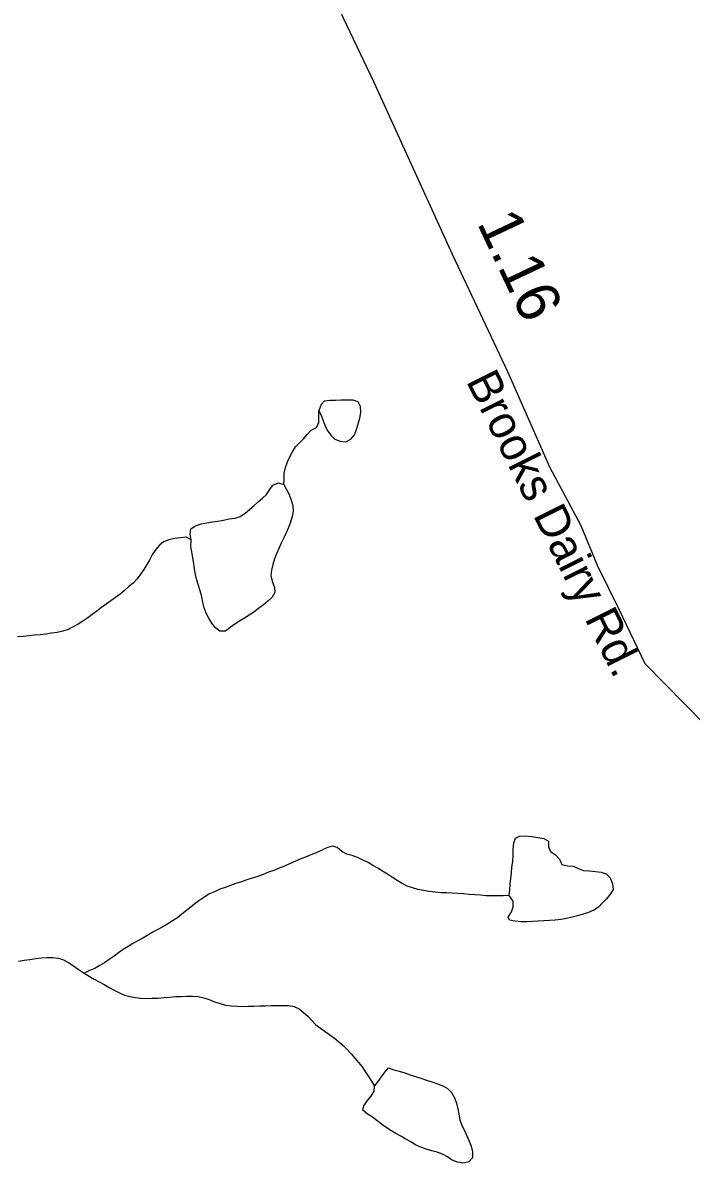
# Model space of a CAD drawing. Extents: x 1950930 to 2061844, y 904556 to 1017002.
# Drawn here: x 1977567 to 1979489, y 975186 to 978462 of the extents above; entities that cross this region are included whole.
import ezdxf

# ---------------------------------------------------------------- set-up
doc = ezdxf.new("R2010")
doc.units = 0
for name, color, linetype in [('Exist Hydrographic Misc Water Feature', 7, 'Continuous'), ('Exist Road Primary US Structure Standard Bridge CELL', 7, 'Continuous'), ('Exist Road Secondary Type 51 Attributed', 7, 'Continuous'), ('Exist Road Secondary Type 51 Label', 7, 'Continuous')]:
    doc.layers.add(name, color=color, linetype=linetype)

msp = doc.modelspace()

# ---------------------------------------------------------------- linework, layer by layer
at = {"layer": 'Exist Hydrographic Misc Water Feature'}
for points in [[(1978418.6, 977346.9), (1978424.1, 977336.1), (1978429.6, 977321.2), (1978435.4, 977305.5), (1978442.8, 977291.4), (1978452.6, 977277.3), (1978464.3, 977265.5), (1978479.3, 977260.3), (1978496.1, 977258.3), (1978510.8, 977265.4), (1978520.5, 977278.3), (1978526.6, 977293.8), (1978531.1, 977309.3), (1978536.1, 977325.6), (1978539.1, 977342), (1978537.9, 977359.2), (1978531.6, 977373.3), (1978516.8, 977377.7), (1978499.2, 977377.2), (1978481.9, 977377.6), (1978466.6, 977377.1), (1978450.2, 977376.6), (1978433.7, 977374.5), (1978425.1, 977365.7), (1978418.6, 977346.9)], [(1978318.3, 977135.6), (1978318.5, 977152), (1978319.1, 977168.4), (1978322.8, 977184.7), (1978328.6, 977200.3), (1978335.1, 977214.9), (1978342.7, 977229.5), (1978351.5, 977243.3), (1978363, 977255.4), (1978374.5, 977266.5), (1978385.2, 977279.5), (1978396.4, 977291.6), (1978411.6, 977299.5), (1978418.2, 977313.3), (1978418.8, 977329.7), (1978418.6, 977346.9)], [(1978051.7, 976976.3), (1978048.3, 976992.7), (1978050.7, 977008.3), (1978064.2, 977017), (1978080, 977022.4), (1978096.2, 977025.4), (1978112.4, 977028.4), (1978128.4, 977030.4), (1978144.6, 977033.4), (1978161, 977036.4), (1978177.6, 977038.4), (1978192.8, 977043.9), (1978206.3, 977052.7), (1978219.1, 977063.8), (1978231.4, 977074.3), (1978243.9, 977085.5), (1978256.2, 977095.9), (1978268.3, 977107.1), (1978277.5, 977120.9), (1978286.5, 977133.9), (1978302.1, 977140.1), (1978318.3, 977135.6)], [(1978318.3, 977135.6), (1978325.9, 977121.5), (1978332.7, 977106.6), (1978338.6, 977090.9), (1978343.3, 977075.2), (1978344.3, 977058.7), (1978341.7, 977043.2), (1978337.2, 977026.9), (1978331.2, 977011.5), (1978324.9, 976996.8), (1978317.7, 976982.2), (1978310.1, 976966.8), (1978303.5, 976952.1), (1978297, 976936.7), (1978291.2, 976922.1), (1978286.5, 976905.8), (1978282.4, 976889.3), (1978280.8, 976873.9), (1978284.3, 976857.4), (1978290.6, 976840), (1978291.6, 976825.2), (1978283.9, 976812.2), (1978272.4, 976801), (1978259, 976789.8), (1978245.3, 976779.4), (1978232, 976769), (1978218.4, 976760.3), (1978204.7, 976751.6), (1978190.8, 976742.8), (1978177, 976734), (1978163.3, 976724.5), (1978150.2, 976714.1), (1978134.2, 976714.4), (1978121, 976723.8), (1978111.2, 976737.1), (1978102.4, 976751.1), (1978095, 976766.1), (1978089.3, 976781), (1978085.4, 976797.5), (1978081.7, 976813.2), (1978077.4, 976829.7), (1978072.9, 976845.4), (1978068.1, 976861.1), (1978064, 976876.7), (1978060.8, 976892.4), (1978058.7, 976908.8), (1978056.7, 976925.2), (1978053.4, 976941.7), (1978050.5, 976957.4), (1978051.7, 976976.3)], [(1978051.7, 976976.3), (1978037.2, 976984), (1978020.8, 976982.6), (1978003.5, 976980.5), (1977986.9, 976976.8), (1977972, 976970.5), (1977960.1, 976960.9), (1977949.8, 976948.8), (1977940.8, 976935.1), (1977932.2, 976920.4), (1977923.8, 976905.9), (1977915.4, 976891.3), (1977906.1, 976877.5), (1977895.9, 976864.5), (1977884.6, 976852.5), (1977872.5, 976842.1), (1977860.2, 976830.9), (1977847.3, 976820.6), (1977834.2, 976810.9), (1977820.8, 976801.3), (1977807.3, 976791.7), (1977794, 976782.2), (1977780.7, 976771.9), (1977767.3, 976762.2), (1977754, 976752.7), (1977740.3, 976743.1), (1977726.5, 976734.3), (1977712.2, 976726.4), (1977697.8, 976719.4), (1977682.6, 976713.9), (1977666.4, 976710.2), (1977650, 976708.1), (1977633.4, 976705.9), (1977617, 976703.8), (1977600.8, 976702.5), (1977584.4, 976700.4), (1977568.2, 976699.1), (1977551.8, 976697.7)], [(1978965.2, 975954.7), (1978967.1, 975971), (1978968.5, 975987.4), (1978970.4, 976003.8), (1978972, 976020.1), (1978973.7, 976036.5), (1978975.7, 976052.9), (1978976.9, 976070.2), (1978977.1, 976088.2), (1978978.6, 976106.2), (1978983.9, 976119.2), (1978995.2, 976125.5), (1979011.4, 976126), (1979030, 976124), (1979047.9, 976121.2), (1979064.9, 976118.4), (1979079, 976110.7), (1979079, 976094.3), (1979084.8, 976081), (1979099.1, 976071.7), (1979109.8, 976059.2), (1979117.4, 976044.2), (1979132.8, 976040.6), (1979149.8, 976039.4), (1979164.6, 976032.6), (1979179.5, 976026.6), (1979196.7, 976025.4), (1979213.8, 976024.1), (1979230.2, 976022.2), (1979244.3, 976017), (1979255.6, 976005.3), (1979262.8, 975988.7), (1979264.6, 975972.3), (1979257.2, 975959.3), (1979245.1, 975945.6), (1979234.1, 975933.5), (1979222.6, 975921.4), (1979208.6, 975912.7), (1979193.7, 975906.4), (1979177.9, 975901.1), (1979162.3, 975896.4), (1979146.3, 975892.7), (1979130.3, 975888.9), (1979113.9, 975885.9), (1979097.7, 975883.8), (1979081.5, 975883.4), (1979065.1, 975882), (1979048.7, 975881.5), (1979032.3, 975880.3), (1979015.9, 975879), (1978999.5, 975879.3), (1978982.9, 975881.3), (1978966.7, 975884.1), (1978962.8, 975893.2), (1978972, 975907.8), (1978977.5, 975922.4), (1978976.9, 975938.8), (1978965.2, 975954.7)], [(1978965.2, 975954.7), (1978948.8, 975954.2), (1978932.4, 975953.7), (1978916, 975954), (1978899.6, 975954.4), (1978883.2, 975955.5), (1978866.8, 975956.7), (1978850.4, 975957.9), (1978834.4, 975959.8), (1978818, 975961), (1978801.4, 975961.4), (1978785, 975962.5), (1978768.8, 975962.8), (1978752.4, 975964.8), (1978736, 975966.8), (1978719.6, 975969.6), (1978703.4, 975972.5), (1978687.6, 975976.8), (1978672.4, 975982.1), (1978657.7, 975989), (1978643.7, 975998.2), (1978629.8, 976006.7), (1978616, 976016), (1978601.9, 976024.5), (1978587.9, 976033.1), (1978574, 976041.6), (1978559.9, 976050.1), (1978545.1, 976056.9), (1978529.9, 976063.8), (1978514.7, 976069.9), (1978498.5, 976073.4), (1978484.2, 976081.1), (1978471.1, 976092.9), (1978456.5, 976096.5), (1978441.1, 976091.9), (1978425.5, 976084), (1978410.4, 976077.8), (1978395, 976071.5), (1978379.8, 976065.2), (1978364.9, 976059), (1978349.7, 976052.7), (1978334.5, 976045.7), (1978319.5, 976039.4), (1978304.4, 976033.2), (1978289.2, 976026.9), (1978273.8, 976021.5), (1978258.4, 976015.2), (1978243, 976009.9), (1978227.3, 976004.4), (1978211.9, 975999.8), (1978195.9, 975994.4), (1978180.3, 975989), (1978164.7, 975983.5), (1978149.3, 975978.1), (1978134.2, 975972.7), (1978119, 975965.6), (1978104.4, 975959.3), (1978090.3, 975951.4), (1978076.5, 975941.9), (1978063.4, 975932.3), (1978050.7, 975921.9), (1978038, 975911.5), (1978025.1, 975901.1), (1978011.8, 975890.7), (1977998, 975882), (1977984.1, 975873.2), (1977970.1, 975865.3), (1977955.8, 975857.4), (1977941.4, 975849.5), (1977927.1, 975840.8), (1977912.5, 975832.8), (1977898.6, 975825), (1977884, 975817), (1977870.1, 975808.3), (1977856.3, 975799.6), (1977842.8, 975790.1), (1977829.7, 975780.4), (1977816.1, 975770.9), (1977802.8, 975761.3), (1977788.9, 975753.5), (1977774.1, 975745.5), (1977759.1, 975739.2), (1977743.7, 975732.1)], [(1977555.3, 975766.4), (1977571.5, 975769.4), (1977587.9, 975771.5), (1977604.5, 975773.6), (1977621.3, 975775.7), (1977637.9, 975777), (1977654.1, 975776.6), (1977669.9, 975774.7), (1977684.9, 975770.3), (1977699.3, 975762.7), (1977713.2, 975753.3), (1977726.9, 975743.2), (1977743.7, 975732.1)], [(1977743.7, 975732.1), (1977757.9, 975723.6), (1977772.3, 975715.1), (1977786.8, 975707.4), (1977801.2, 975699), (1977815.5, 975690.5), (1977830.3, 975682.8), (1977845, 975675.1), (1977860, 975669.1), (1977875.4, 975664.6), (1977891.2, 975661.8), (1977907.2, 975659.9), (1977923.4, 975659.5), (1977939.8, 975660.1), (1977956.4, 975660.5), (1977972.8, 975661.8), (1977989.4, 975663.1), (1978006, 975664.4), (1978022.6, 975664.9), (1978039.4, 975665.4), (1978055.6, 975665.8), (1978072, 975664.7), (1978087.8, 975661.1), (1978103.6, 975655.8), (1978119, 975649.7), (1978134.8, 975644.5), (1978150.4, 975640.1), (1978166.6, 975638.1), (1978182.8, 975636.9), (1978199.2, 975636.6), (1978215.6, 975637), (1978232, 975637.5), (1978248.6, 975638), (1978265, 975638.4), (1978281.4, 975638.9), (1978298, 975638.6), (1978314.8, 975639.1), (1978331.8, 975638.8), (1978347.8, 975636), (1978361.8, 975629.1), (1978374.7, 975618.9), (1978386.4, 975608.1), (1978398.1, 975595.6), (1978410.2, 975583.8), (1978422.9, 975573.7), (1978436.2, 975564.4), (1978449.9, 975555.1), (1978463.3, 975544.9), (1978476.2, 975534.9), (1978488.1, 975523.9), (1978499.8, 975512.2), (1978511.1, 975500.4), (1978521.9, 975488), (1978532.4, 975475.4), (1978542.6, 975462.9), (1978552.1, 975449.6), (1978560.9, 975435.4), (1978569.7, 975421.4), (1978578.9, 975407.1)], [(1978578.9, 975407.1), (1978588.8, 975420.9), (1978598.6, 975433.9), (1978608.2, 975447.6), (1978618.5, 975459.7), (1978633.7, 975454.5), (1978649.7, 975450.8), (1978665.3, 975445.6), (1978680.6, 975440.3), (1978696.2, 975435.1), (1978712, 975429.9), (1978727.6, 975424.6), (1978743.4, 975419.3), (1978759.2, 975414.1), (1978774.5, 975408.1), (1978788.3, 975400.4), (1978799.6, 975388.7), (1978808.2, 975373.7), (1978814.1, 975358.8), (1978817.8, 975342.3), (1978820.9, 975326.7), (1978824.2, 975310.2), (1978829.5, 975294.6), (1978836.7, 975279.6), (1978843.4, 975264.6), (1978850.2, 975249.8), (1978856, 975234.9), (1978860.1, 975218.4), (1978860.1, 975201.2), (1978850, 975189.9), (1978833.6, 975186.1), (1978817.4, 975189), (1978802, 975195), (1978788.3, 975204.2), (1978774.1, 975211.9), (1978758.6, 975218.1), (1978742.8, 975221.7), (1978726.8, 975226.1), (1978711.6, 975232.1), (1978696.6, 975239), (1978682.7, 975247.5), (1978668.3, 975255.2), (1978654, 975263.7), (1978639.4, 975271.4), (1978625.3, 975279.8), (1978611.9, 975288.3), (1978598.4, 975298.5), (1978585.3, 975308.6), (1978572.6, 975317.9), (1978557.4, 975328.1), (1978544.9, 975338.1), (1978547.6, 975351.3), (1978558.8, 975365.8), (1978568.9, 975378.6), (1978577.5, 975393.3), (1978578.9, 975407.1)]]:
    msp.add_lwpolyline(points, dxfattribs=at)
at = {"layer": 'Exist Road Secondary Type 51 Attributed'}
msp.add_lwpolyline([(1978389.9, 978683.6), (1978576.6, 978291), (1978801.3, 977796.6), (1978960.3, 977460.2), (1979081.1, 977186.4), (1979171.1, 977017.7), (1979218.7, 976903.4), (1979280.5, 976777.3), (1979355.9, 976621.1), (1979928.4, 976039.6), (1980026.2, 975959.4), (1980106, 975901.1), (1980287.6, 975760.7), (1980487.2, 975594.1), (1980644.8, 975455.8), (1980716.6, 975397.7), (1980782.4, 975349.5)], dxfattribs=at)

# ---------------------------------------------------------------- texts
at = {"layer": 'Exist Road Primary US Structure Standard Bridge CELL'}
msp.add_text('1.16', height=125, rotation=295.3091, dxfattribs=at).set_placement((1978871.8, 977887))
at = {"layer": 'Exist Road Secondary Type 51 Label'}
msp.add_text('Brooks Dairy Rd.', height=95, rotation=296.548, dxfattribs=at).set_placement((1978840.5, 977433))

doc.saveas('drawing.dxf')
